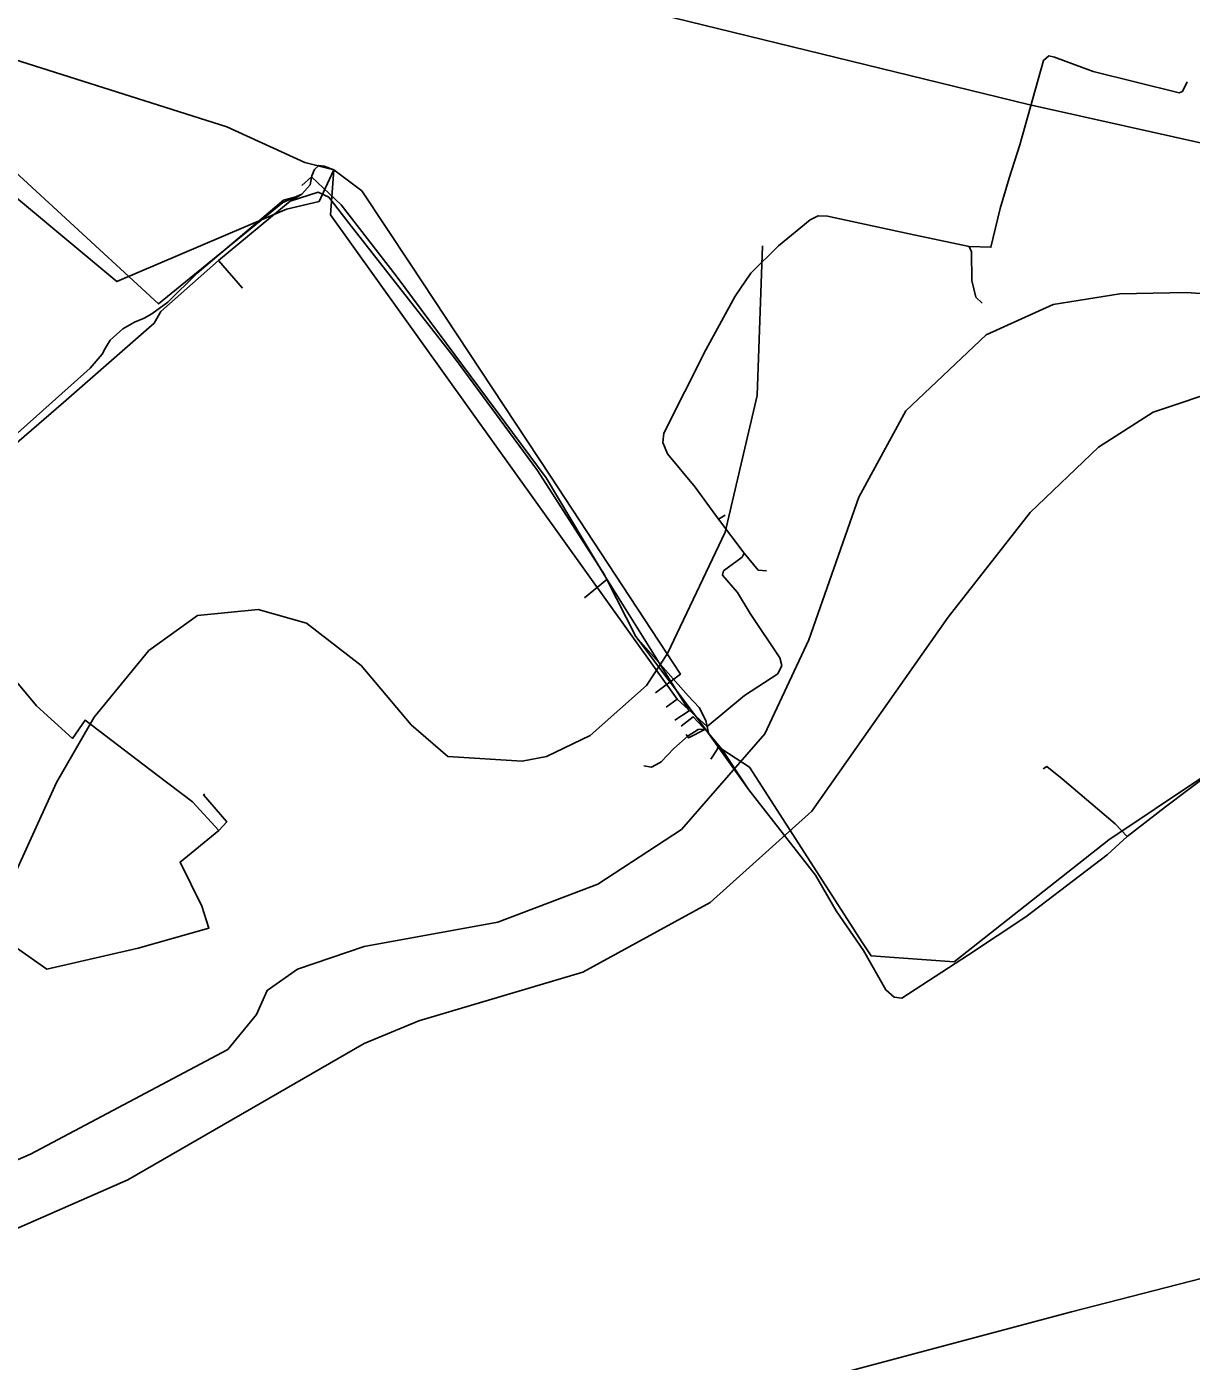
# Model space of a CAD drawing. Extents: x -662620 to -656370, y -1067090 to -1062990.
# Drawn here: x -658716.3 to -658606.5, y -1065026.1 to -1064900.3 of the extents above; entities that cross this region are included whole.
import ezdxf

# ---------------------------------------------------------------- set-up
doc = ezdxf.new("R2010")
doc.units = 0
for name, color, linetype in [('SDELOVACÍ_VEDENÍ_-_PODZEMNÍ', 7, 'Continuous'), ('SILNICE_II__TŘÍDY_A_III__TŘÍDY', 7, 'Continuous'), ('VODNÍ_TOK', 7, 'Continuous'), ('VRSTEVNICE_ZDŮRAZNĚNÁ', 7, 'Continuous'), ('VRSTEVNICE_ZÁKLADNÍ', 7, 'Continuous')]:
    doc.layers.add(name, color=color, linetype=linetype)

msp = doc.modelspace()

# ---------------------------------------------------------------- linework, layer by layer
at = {"layer": 'SDELOVACÍ_VEDENÍ_-_PODZEMNÍ'}
for points in [[(-658728.45, -1064894.78), (-658725.43, -1064897.42), (-658719.4, -1064902.8), (-658697.39, -1064909.77), (-658690.06, -1064913.15), (-658687.33, -1064913.83)], [(-658728.45, -1064894.78), (-658725.43, -1064897.42), (-658719.4, -1064902.8), (-658697.39, -1064909.77), (-658690.06, -1064913.15), (-658687.33, -1064913.83)], [(-658728.45, -1064894.78), (-658725.43, -1064897.42), (-658719.4, -1064902.8), (-658697.39, -1064909.77), (-658690.06, -1064913.15), (-658687.33, -1064913.83)], [(-658728.45, -1064894.78), (-658725.43, -1064897.42), (-658719.4, -1064902.8), (-658697.39, -1064909.77), (-658690.06, -1064913.15), (-658687.33, -1064913.83)], [(-658687.33, -1064913.83), (-658688.71, -1064916.81), (-658691.76, -1064917.54), (-658707.75, -1064924.36), (-658734.6, -1064901.98)], [(-658687.33, -1064913.83), (-658688.71, -1064916.81), (-658691.76, -1064917.54), (-658707.75, -1064924.36), (-658734.6, -1064901.98)], [(-658606.92, -1064905.53), (-658607.35, -1064906.45), (-658607.66, -1064906.59), (-658615.78, -1064904.57), (-658619.41, -1064903.22), (-658619.94, -1064903.1), (-658620.44, -1064903.52), (-658622.68, -1064911.49), (-658623.67, -1064914.6), (-658624.54, -1064917.47), (-658625.4, -1064921.12), (-658627.46, -1064921.06)], [(-658606.92, -1064905.53), (-658607.35, -1064906.45), (-658607.66, -1064906.59), (-658615.78, -1064904.57), (-658619.41, -1064903.22), (-658619.94, -1064903.1), (-658620.44, -1064903.52), (-658622.68, -1064911.49), (-658623.67, -1064914.6), (-658624.54, -1064917.47), (-658625.4, -1064921.12), (-658627.46, -1064921.06)], [(-658622.68, -1064911.49), (-658620.44, -1064903.52)], [(-658622.68, -1064911.49), (-658620.44, -1064903.52)], [(-658619.41, -1064903.22), (-658615.78, -1064904.57)], [(-658619.41, -1064903.22), (-658615.78, -1064904.57)], [(-658722.16, -1064909.63), (-658703.83, -1064926.46), (-658692.12, -1064916.9), (-658690.32, -1064916.12)], [(-658689.39, -1064914.4), (-658689.15, -1064913.8), (-658688.73, -1064913.42), (-658688.21, -1064913.49), (-658687.33, -1064913.83)], [(-658689.39, -1064914.4), (-658689.15, -1064913.8), (-658688.73, -1064913.42), (-658688.21, -1064913.49), (-658687.33, -1064913.83)], [(-658689.39, -1064914.4), (-658689.15, -1064913.8), (-658688.73, -1064913.42), (-658688.21, -1064913.49), (-658687.33, -1064913.83)], [(-658689.39, -1064914.4), (-658689.15, -1064913.8), (-658688.73, -1064913.42), (-658688.21, -1064913.49), (-658687.33, -1064913.83)], [(-658687.64, -1064918.08), (-658687.33, -1064913.83)], [(-658687.64, -1064918.08), (-658687.33, -1064913.83)], [(-658687.33, -1064913.83), (-658684.68, -1064915.8), (-658680.1, -1064922.72), (-658666.89, -1064942.69), (-658654.66, -1064961.33), (-658657.02, -1064963.1)], [(-658687.33, -1064913.83), (-658684.68, -1064915.8), (-658680.1, -1064922.72), (-658666.89, -1064942.69), (-658654.66, -1064961.33), (-658657.02, -1064963.1)], [(-658687.33, -1064913.83), (-658684.68, -1064915.8), (-658680.1, -1064922.72), (-658666.89, -1064942.69), (-658654.66, -1064961.33), (-658657.02, -1064963.1)], [(-658687.33, -1064913.83), (-658684.68, -1064915.8), (-658680.1, -1064922.72), (-658666.89, -1064942.69), (-658654.66, -1064961.33), (-658657.02, -1064963.1)], [(-658655.19, -1064965.68), (-658653.83, -1064964.78), (-658661.84, -1064951.98), (-658663.9, -1064948.53), (-658667.31, -1064942.86), (-658681.43, -1064923.82), (-658686.62, -1064917.12), (-658689.43, -1064914.5), (-658690.33, -1064915.3)], [(-658690.32, -1064916.12), (-658689.54, -1064915.23), (-658689.39, -1064914.4)], [(-658690.32, -1064916.12), (-658689.54, -1064915.23), (-658689.39, -1064914.4)], [(-658690.32, -1064916.12), (-658689.54, -1064915.23), (-658689.39, -1064914.4)], [(-658690.32, -1064916.12), (-658689.54, -1064915.23), (-658689.39, -1064914.4)], [(-658729.01, -1064948.92), (-658725.04, -1064945.7), (-658717.39, -1064938.88), (-658710.26, -1064932.5), (-658709.15, -1064931.18), (-658708.85, -1064930.66), (-658708.38, -1064929.89), (-658707.19, -1064928.82), (-658706.11, -1064928.18), (-658705.2, -1064927.8), (-658704.45, -1064927.4), (-658702.97, -1064926.31), (-658700.2, -1064923.55), (-658692.07, -1064916.7), (-658690.78, -1064916.33), (-658690.32, -1064916.12)], [(-658729.01, -1064948.92), (-658725.04, -1064945.7), (-658717.39, -1064938.88), (-658710.26, -1064932.5), (-658709.15, -1064931.18), (-658708.85, -1064930.66), (-658708.38, -1064929.89), (-658707.19, -1064928.82), (-658706.11, -1064928.18), (-658705.2, -1064927.8), (-658704.45, -1064927.4), (-658702.97, -1064926.31), (-658700.2, -1064923.55), (-658692.07, -1064916.7), (-658690.78, -1064916.33), (-658690.32, -1064916.12)], [(-658691.43, -1064916.77), (-658688.78, -1064915.92), (-658687.79, -1064916.39), (-658685.87, -1064918.89), (-658675.93, -1064931.53), (-658668.13, -1064942.15), (-658661.8, -1064951.97), (-658661.58, -1064952.41)], [(-658691.43, -1064916.77), (-658688.78, -1064915.92), (-658687.79, -1064916.39), (-658685.87, -1064918.89), (-658675.93, -1064931.53), (-658668.13, -1064942.15), (-658661.8, -1064951.97), (-658661.58, -1064952.41)], [(-658691.43, -1064916.77), (-658688.78, -1064915.92), (-658687.79, -1064916.39), (-658685.87, -1064918.89), (-658675.93, -1064931.53), (-658668.13, -1064942.15), (-658661.8, -1064951.97), (-658661.58, -1064952.41)], [(-658691.43, -1064916.77), (-658688.78, -1064915.92), (-658687.79, -1064916.39), (-658685.87, -1064918.89), (-658675.93, -1064931.53), (-658668.13, -1064942.15), (-658661.8, -1064951.97), (-658661.58, -1064952.41)], [(-658691.43, -1064916.77), (-658690.32, -1064916.12)], [(-658691.43, -1064916.77), (-658690.32, -1064916.12)], [(-658691.43, -1064916.77), (-658690.32, -1064916.12)], [(-658691.43, -1064916.77), (-658690.32, -1064916.12)], [(-658698.17, -1064922.36), (-658691.43, -1064916.77)], [(-658698.17, -1064922.36), (-658691.43, -1064916.77)], [(-658698.17, -1064922.36), (-658691.43, -1064916.77)], [(-658698.17, -1064922.36), (-658691.43, -1064916.77)], [(-658625.4, -1064921.12), (-658624.54, -1064917.47)], [(-658625.4, -1064921.12), (-658624.54, -1064917.47)], [(-658654.97, -1064963.7), (-658687.64, -1064918.08)], [(-658654.97, -1064963.7), (-658687.64, -1064918.08)], [(-658627.46, -1064921.06), (-658633.12, -1064919.85), (-658640.81, -1064918.19), (-658641.69, -1064918.16), (-658642.42, -1064918.55), (-658645.42, -1064920.98), (-658648.01, -1064923.56), (-658649.51, -1064925.72), (-658652.26, -1064930.79), (-658656.22, -1064938.64), (-658656.33, -1064939.51), (-658655.86, -1064940.59), (-658653.27, -1064943.71), (-658651.06, -1064946.75)], [(-658627.46, -1064921.06), (-658633.12, -1064919.85), (-658640.81, -1064918.19), (-658641.69, -1064918.16), (-658642.42, -1064918.55), (-658645.42, -1064920.98), (-658648.01, -1064923.56), (-658649.51, -1064925.72), (-658652.26, -1064930.79), (-658656.22, -1064938.64), (-658656.33, -1064939.51), (-658655.86, -1064940.59), (-658653.27, -1064943.71), (-658651.06, -1064946.75)], [(-658627.46, -1064921.06), (-658627.23, -1064921.56), (-658627.19, -1064924.27), (-658626.82, -1064925.82), (-658626.23, -1064926.38)], [(-658627.46, -1064921.06), (-658627.23, -1064921.56), (-658627.19, -1064924.27), (-658626.82, -1064925.82), (-658626.23, -1064926.38)], [(-658698.17, -1064922.36), (-658703.62, -1064927.19), (-658704.25, -1064928.29), (-658712.8, -1064935.76), (-658725.56, -1064946.78), (-658728.37, -1064949.28)], [(-658698.17, -1064922.36), (-658703.62, -1064927.19), (-658704.25, -1064928.29), (-658712.8, -1064935.76), (-658725.56, -1064946.78), (-658728.37, -1064949.28)], [(-658698.17, -1064922.36), (-658703.62, -1064927.19), (-658704.25, -1064928.29), (-658712.8, -1064935.76), (-658725.56, -1064946.78), (-658728.37, -1064949.28)], [(-658698.17, -1064922.36), (-658703.62, -1064927.19), (-658704.25, -1064928.29), (-658712.8, -1064935.76), (-658725.56, -1064946.78), (-658728.37, -1064949.28)], [(-658698.17, -1064922.36), (-658695.92, -1064924.99)], [(-658698.17, -1064922.36), (-658695.92, -1064924.99)], [(-658652.26, -1064930.79), (-658649.51, -1064925.72)], [(-658652.26, -1064930.79), (-658649.51, -1064925.72)], [(-658651.06, -1064946.75), (-658650.45, -1064946.36)], [(-658651.06, -1064946.75), (-658650.45, -1064946.36)], [(-658651.06, -1064946.75), (-658648.65, -1064949.94)], [(-658651.06, -1064946.75), (-658648.65, -1064949.94)], [(-658728.37, -1064949.28), (-658721.42, -1064957.05), (-658715.32, -1064964.32), (-658711.94, -1064967.39), (-658710.76, -1064965.68), (-658703.98, -1064970.81), (-658700.63, -1064973.38), (-658698.14, -1064976.08)], [(-658648.65, -1064949.94), (-658648.83, -1064950.31), (-658650.61, -1064951.61), (-658650.69, -1064952.02), (-658649.28, -1064953.66), (-658648.09, -1064955.64), (-658645.29, -1064959.81), (-658645.1, -1064960.54), (-658645.47, -1064961.3), (-658648.61, -1064963.35), (-658652.14, -1064966.27)], [(-658648.65, -1064949.94), (-658648.83, -1064950.31), (-658650.61, -1064951.61), (-658650.69, -1064952.02), (-658649.28, -1064953.66), (-658648.09, -1064955.64), (-658645.29, -1064959.81), (-658645.1, -1064960.54), (-658645.47, -1064961.3), (-658648.61, -1064963.35), (-658652.14, -1064966.27)], [(-658648.65, -1064949.94), (-658647.32, -1064951.54), (-658646.55, -1064951.61)], [(-658648.65, -1064949.94), (-658647.32, -1064951.54), (-658646.55, -1064951.61)], [(-658663.69, -1064954.16), (-658661.58, -1064952.41)], [(-658663.69, -1064954.16), (-658661.58, -1064952.41)], [(-658658.85, -1064957.8), (-658661.58, -1064952.41)], [(-658658.85, -1064957.8), (-658661.58, -1064952.41)], [(-658658.85, -1064957.8), (-658661.58, -1064952.41)], [(-658658.85, -1064957.8), (-658661.58, -1064952.41)], [(-658491.6, -1064963.2), (-658496.97, -1064962.67), (-658521.8, -1064955.67), (-658537.68, -1064953.68), (-658545.98, -1064954.76), (-658563.21, -1064965.18), (-658572.73, -1064964.47), (-658581.9, -1064964.53), (-658597.01, -1064965.39), (-658614.28, -1064976.94), (-658628.87, -1064988.43), (-658636.7, -1064987.86), (-658637.5, -1064986.64), (-658648.14, -1064970.09), (-658650.76, -1064968.42)], [(-658491.6, -1064963.2), (-658496.97, -1064962.67), (-658521.8, -1064955.67), (-658537.68, -1064953.68), (-658545.98, -1064954.76), (-658563.21, -1064965.18), (-658572.73, -1064964.47), (-658581.9, -1064964.53), (-658597.01, -1064965.39), (-658614.28, -1064976.94), (-658628.87, -1064988.43), (-658636.7, -1064987.86), (-658637.5, -1064986.64), (-658648.14, -1064970.09), (-658650.76, -1064968.42)], [(-658652.31, -1064966.52), (-658658.85, -1064957.8)], [(-658653.94, -1064963.38), (-658658.85, -1064957.8)], [(-658652.31, -1064966.52), (-658658.85, -1064957.8)], [(-658652.31, -1064966.52), (-658658.85, -1064957.8)], [(-658653.94, -1064963.38), (-658658.85, -1064957.8)], [(-658652.31, -1064966.52), (-658658.85, -1064957.8)], [(-658655.99, -1064964.44), (-658654.97, -1064963.7)], [(-658655.99, -1064964.44), (-658654.97, -1064963.7)], [(-658652.14, -1064966.27), (-658654.97, -1064963.7)], [(-658652.14, -1064966.27), (-658654.97, -1064963.7)], [(-658653.94, -1064963.38), (-658652.88, -1064964.47), (-658652.26, -1064965.71)], [(-658653.94, -1064963.38), (-658652.88, -1064964.47), (-658652.26, -1064965.71)], [(-658612.56, -1064976.63), (-658608.95, -1064973.85), (-658604.5, -1064970.48), (-658602.45, -1064969.15), (-658599.27, -1064967.91), (-658594.49, -1064966.62), (-658590.63, -1064965.85), (-658583.31, -1064964.64), (-658581.87, -1064963.98), (-658578.66, -1064963.94), (-658576.04, -1064964.32), (-658572.07, -1064964.89), (-658567.68, -1064965.55), (-658564.46, -1064965.62), (-658561.9, -1064965.44)], [(-658612.56, -1064976.63), (-658608.95, -1064973.85), (-658604.5, -1064970.48), (-658602.45, -1064969.15), (-658599.27, -1064967.91), (-658594.49, -1064966.62), (-658590.63, -1064965.85), (-658583.31, -1064964.64), (-658581.87, -1064963.98), (-658578.66, -1064963.94), (-658576.04, -1064964.32), (-658572.07, -1064964.89), (-658567.68, -1064965.55), (-658564.46, -1064965.62), (-658561.9, -1064965.44)], [(-658612.56, -1064976.63), (-658608.95, -1064973.85), (-658604.5, -1064970.48), (-658602.45, -1064969.15), (-658599.27, -1064967.91), (-658594.49, -1064966.62), (-658590.63, -1064965.85), (-658583.31, -1064964.64), (-658581.87, -1064963.98), (-658578.66, -1064963.94), (-658576.04, -1064964.32), (-658572.07, -1064964.89), (-658567.68, -1064965.55), (-658564.46, -1064965.62), (-658561.9, -1064965.44)], [(-658612.56, -1064976.63), (-658608.95, -1064973.85), (-658604.5, -1064970.48), (-658602.45, -1064969.15), (-658599.27, -1064967.91), (-658594.49, -1064966.62), (-658590.63, -1064965.85), (-658583.31, -1064964.64), (-658581.87, -1064963.98), (-658578.66, -1064963.94), (-658576.04, -1064964.32), (-658572.07, -1064964.89), (-658567.68, -1064965.55), (-658564.46, -1064965.62), (-658561.9, -1064965.44)], [(-658652.02, -1064966.89), (-658653.45, -1064965.35), (-658654.58, -1064966.25)], [(-658652.02, -1064966.89), (-658653.45, -1064965.35), (-658654.58, -1064966.25)], [(-658652.26, -1064965.71), (-658652.14, -1064966.27)], [(-658652.26, -1064965.71), (-658652.14, -1064966.27)], [(-658652.42, -1064966.51), (-658652.97, -1064966.55), (-658653.92, -1064967.15), (-658655.27, -1064968.35), (-658656.47, -1064969.59)], [(-658652.42, -1064966.51), (-658652.97, -1064966.55), (-658653.92, -1064967.15), (-658655.27, -1064968.35), (-658656.47, -1064969.59)], [(-658652.31, -1064966.52), (-658653.9, -1064967.33), (-658654.13, -1064967.03)], [(-658652.31, -1064966.52), (-658653.9, -1064967.33), (-658654.13, -1064967.03)], [(-658652.31, -1064966.52), (-658653.9, -1064967.33), (-658654.13, -1064967.03)], [(-658652.31, -1064966.52), (-658648.21, -1064972.23)], [(-658652.31, -1064966.52), (-658648.21, -1064972.23)], [(-658652.31, -1064966.52), (-658648.21, -1064972.23)], [(-658652.31, -1064966.52), (-658648.21, -1064972.23)], [(-658652.14, -1064966.27), (-658652.02, -1064966.89)], [(-658652.14, -1064966.27), (-658652.02, -1064966.89)], [(-658652.02, -1064966.89), (-658651.07, -1064968.04)], [(-658652.02, -1064966.89), (-658651.07, -1064968.04)], [(-658651.07, -1064968.04), (-658651.2, -1064968.44), (-658651.79, -1064969.35)], [(-658651.07, -1064968.04), (-658651.2, -1064968.44), (-658651.79, -1064969.35)], [(-658651.07, -1064968.04), (-658650.76, -1064968.42)], [(-658651.07, -1064968.04), (-658650.76, -1064968.42)], [(-658650.76, -1064968.42), (-658648.21, -1064972.23)], [(-658650.76, -1064968.42), (-658648.21, -1064972.23)], [(-658656.63, -1064969.69), (-658657.39, -1064970.1), (-658658.1, -1064969.97)], [(-658656.63, -1064969.69), (-658657.39, -1064970.1), (-658658.1, -1064969.97)], [(-658656.47, -1064969.59), (-658656.63, -1064969.69)], [(-658656.47, -1064969.59), (-658656.63, -1064969.69)], [(-658612.56, -1064976.63), (-658613.68, -1064975.43), (-658618.69, -1064971.2), (-658620.13, -1064970.05), (-658620.48, -1064970.26)], [(-658612.56, -1064976.63), (-658613.68, -1064975.43), (-658618.69, -1064971.2), (-658620.13, -1064970.05), (-658620.48, -1064970.26)], [(-658698.14, -1064976.08), (-658697.4, -1064975.25), (-658699.59, -1064972.72), (-658699.48, -1064972.64)], [(-658648.21, -1064972.23), (-658641.94, -1064980.27), (-658639.99, -1064983.64), (-658637.4, -1064987.38), (-658635.29, -1064991.08), (-658634.51, -1064991.78), (-658633.78, -1064991.87), (-658627.52, -1064987.77), (-658622.11, -1064984.2), (-658614.46, -1064978.35), (-658612.56, -1064976.63)], [(-658648.21, -1064972.23), (-658641.94, -1064980.27), (-658639.99, -1064983.64), (-658637.4, -1064987.38), (-658635.29, -1064991.08), (-658634.51, -1064991.78), (-658633.78, -1064991.87), (-658627.52, -1064987.77), (-658622.11, -1064984.2), (-658614.46, -1064978.35), (-658612.56, -1064976.63)], [(-658648.21, -1064972.23), (-658641.94, -1064980.27), (-658639.99, -1064983.64), (-658637.4, -1064987.38), (-658635.29, -1064991.08), (-658634.51, -1064991.78), (-658633.78, -1064991.87), (-658627.52, -1064987.77), (-658622.11, -1064984.2), (-658614.46, -1064978.35), (-658612.56, -1064976.63)], [(-658648.21, -1064972.23), (-658641.94, -1064980.27), (-658639.99, -1064983.64), (-658637.4, -1064987.38), (-658635.29, -1064991.08), (-658634.51, -1064991.78), (-658633.78, -1064991.87), (-658627.52, -1064987.77), (-658622.11, -1064984.2), (-658614.46, -1064978.35), (-658612.56, -1064976.63)], [(-658612.56, -1064976.63), (-658613.68, -1064975.43)], [(-658612.56, -1064976.63), (-658613.68, -1064975.43)], [(-658698.14, -1064976.08), (-658701.8, -1064979.04), (-658699.75, -1064983.2), (-658699.09, -1064985.26), (-658705.74, -1064987.16), (-658714.35, -1064989.13), (-658717.2, -1064987.11), (-658720.05, -1064983.47), (-658723.94, -1064984.6), (-658727.7, -1064985.3), (-658727.83, -1064985.56)]]:
    msp.add_lwpolyline(points, dxfattribs=at)
at = {"layer": 'SILNICE_II__TŘÍDY_A_III__TŘÍDY'}
msp.add_lwpolyline([(-658705.89, -1064881.94), (-658680.34, -1064893.35), (-658621.86, -1064907.69), (-658544.24, -1064924.98), (-658495.69, -1064931.23), (-658441.99, -1064936.01), (-658429.11, -1064943), (-658420.28, -1064955.14), (-658393.98, -1065055.95), (-657825.17, -1064893.89), (-657764.65, -1064859.86)], dxfattribs=at)
at = {"layer": 'VODNÍ_TOK'}
msp.add_lwpolyline([(-658721.06, -1065055.23), (-658714.09, -1065051.2), (-658706.97, -1065047.58), (-658699.11, -1065044.05), (-658693.77, -1065041.88), (-658688.25, -1065040.19), (-658617.82, -1065021.42), (-658604.38, -1065017.97), (-658597.67, -1065017.36), (-658590.96, -1065017.97), (-658587.06, -1065018.78), (-658582.63, -1065020.13), (-658575.58, -1065023.45), (-658563.75, -1065030.58), (-658539.02, -1065048.88), (-658530.96, -1065054.18), (-658527.26, -1065055.82), (-658519.27, -1065057.47)], dxfattribs=at)
at = {"layer": 'VRSTEVNICE_ZDŮRAZNĚNÁ'}
for points in [[(-658520.64, -1064913.23), (-658539.51, -1064911.51), (-658548.95, -1064911.8), (-658555.24, -1064912.8), (-658564.67, -1064916.37), (-658572.39, -1064925.66), (-658581.82, -1064927.24), (-658606.98, -1064925.38), (-658613.27, -1064925.52), (-658619.55, -1064926.52), (-658625.84, -1064929.38), (-658633.42, -1064936.53), (-658637.85, -1064944.67), (-658642.57, -1064958.11), (-658646.71, -1064966.97), (-658654.57, -1064975.98), (-658662.43, -1064981.12), (-658671.87, -1064984.69), (-658684.45, -1064986.98), (-658690.74, -1064989.13), (-658693.59, -1064991.13), (-658694.59, -1064993.41), (-658697.31, -1064996.7), (-658715.89, -1065006.56)], [(-658715.89, -1065006.56), (-658734.76, -1065014.71)]]:
    msp.add_lwpolyline(points, dxfattribs=at)
at = {"layer": 'VRSTEVNICE_ZÁKLADNÍ'}
for points in [[(-658646.92, -1064920.99), (-658647.43, -1064935.1), (-658650.43, -1064947.96), (-658655.86, -1064959.4), (-658657.86, -1064962.4), (-658663.15, -1064967.11), (-658667.29, -1064969.11), (-658669.58, -1064969.54), (-658676.58, -1064969.11), (-658680.02, -1064966.11), (-658684.73, -1064960.54), (-658689.88, -1064956.54), (-658694.45, -1064955.25), (-658700.17, -1064955.82), (-658704.74, -1064959.11), (-658709.89, -1064965.4), (-658713.46, -1064971.54), (-658718.89, -1064983.41)], [(-658646.92, -1064920.99), (-658647.43, -1064935.1), (-658650.43, -1064947.96), (-658655.86, -1064959.4), (-658657.86, -1064962.4), (-658663.15, -1064967.11), (-658667.29, -1064969.11), (-658669.58, -1064969.54), (-658676.58, -1064969.11), (-658680.02, -1064966.11), (-658684.73, -1064960.54), (-658689.88, -1064956.54), (-658694.45, -1064955.25), (-658700.17, -1064955.82), (-658704.74, -1064959.11), (-658709.89, -1064965.4), (-658713.46, -1064971.54), (-658718.89, -1064983.41)], [(-658530.1, -1064930.78), (-658535.45, -1064935.43), (-658542.78, -1064938.87), (-658558.67, -1064941.81), (-658572.39, -1064941.96), (-658577.53, -1064941.24), (-658589.54, -1064936.38), (-658596.4, -1064934.38), (-658603.26, -1064934.38), (-658610.12, -1064936.67), (-658615.27, -1064939.96), (-658621.7, -1064946.1), (-658629.42, -1064955.97), (-658642.28, -1064974.26), (-658651.86, -1064982.84), (-658663.86, -1064989.41), (-658679.3, -1064993.99), (-658684.45, -1064996.13), (-658706.74, -1065008.99), (-658734.19, -1065021)], [(-658530.1, -1064930.78), (-658535.45, -1064935.43), (-658542.78, -1064938.87), (-658558.67, -1064941.81), (-658572.39, -1064941.96), (-658577.53, -1064941.24), (-658589.54, -1064936.38), (-658596.4, -1064934.38), (-658603.26, -1064934.38), (-658610.12, -1064936.67), (-658615.27, -1064939.96), (-658621.7, -1064946.1), (-658629.42, -1064955.97), (-658642.28, -1064974.26), (-658651.86, -1064982.84), (-658663.86, -1064989.41), (-658679.3, -1064993.99), (-658684.45, -1064996.13), (-658706.74, -1065008.99), (-658734.19, -1065021)]]:
    msp.add_lwpolyline(points, dxfattribs=at)

doc.saveas('drawing.dxf')
